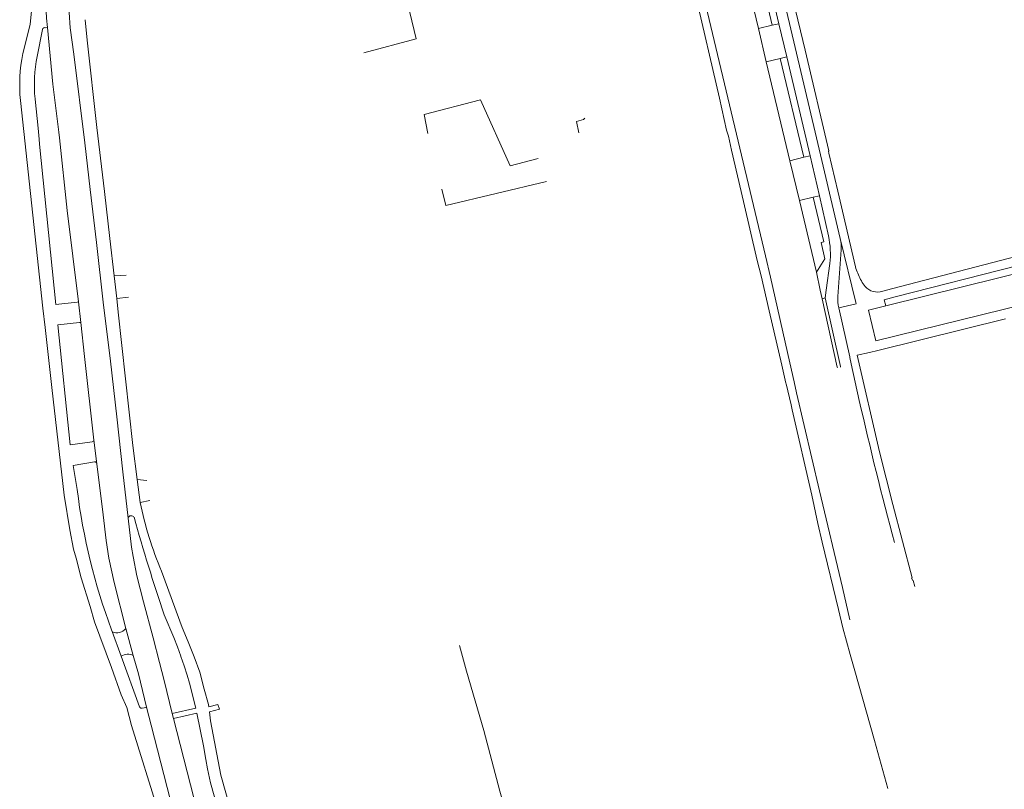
# Model space of a CAD drawing. Extents: x 145000 to 155000, y 457500 to 470000.
# Tile 363 of 548: x 147706 to 147907, y 466753 to 466911. Entities that reach past the tile are written whole.
import ezdxf

# ---------------------------------------------------------------- set-up
doc = ezdxf.new("R2010")
doc.units = 0
doc.header["$LTSCALE"] = 0.2
doc.header["$MEASUREMENT"] = 0
doc.layers.add('kant verharding', color=252, linetype='Continuous', lineweight=0)

msp = doc.modelspace()

# ---------------------------------------------------------------- linework, layer by layer
at = {"layer": 'kant verharding', "lineweight": 0}
for p, q in [((147859.34, 466909.39), (147854.6, 466929.26)), ((147860.65, 466909.71), (147856, 466929.6)), ((147851.75, 466928.59), (147856.5, 466908.71)), ((147859.34, 466909.39), (147856.5, 466908.71)), ((147860.65, 466909.71), (147859.34, 466909.39)), ((147862.3, 466902.92), (147860.65, 466909.71)), ((147709.14, 466903.04), (147710.21, 466908.53)), ((147711.25, 466908.9), (147710.88, 466908.87)), ((147856.5, 466908.71), (147858.11, 466901.95)), ((147860.97, 466902.61), (147862.3, 466902.92)), ((147867.05, 466882.72), (147862.3, 466902.92)), ((147860.97, 466902.61), (147858.11, 466901.95)), ((147858.11, 466901.95), (147862.92, 466881.72)), ((147865.78, 466882.41), (147860.97, 466902.61)), ((147865.78, 466882.41), (147862.92, 466881.72)), ((147862.92, 466881.72), (147864.87, 466873.6)), ((147867.05, 466882.72), (147865.78, 466882.41)), ((147868.99, 466874.55), (147867.05, 466882.72)), ((147867.71, 466874.27), (147864.87, 466873.6)), ((147864.87, 466873.6), (147868.36, 466858.95)), ((147868.99, 466874.55), (147867.71, 466874.27)), ((147870.82, 466866.34), (147868.99, 466874.55)), ((147876.44, 466852.72), (147873.24, 466865.84)), ((147883.67, 466855.52), (147920.07, 466865.03)), ((147873.41, 466863.52), (147872.71, 466853.98)), ((147870.37, 466855.29), (147871.12, 466860.69)), ((147868.36, 466858.95), (147869.16, 466855.28)), ((147909.6, 466860.33), (147884.46, 466853.89)), ((147905.92, 466857.84), (147909.99, 466858.86)), ((147724.85, 466858.17), (147727.3, 466858.34)), ((147725.39, 466853.56), (147724.85, 466858.17)), ((147882.52, 466852.08), (147905.92, 466857.84)), ((147869.16, 466855.28), (147869.55, 466853.52)), ((147870.15, 466853.68), (147870.37, 466855.29)), ((147878.31, 466856.05), (147878.12, 466856.28)), ((147883.67, 466855.52), (147881.9, 466855.08)), ((147717.29, 466852.84), (147717.55, 466852.87)), ((147718.04, 466848.66), (147717.55, 466852.87)), ((147725.39, 466853.56), (147727.8, 466853.83)), ((147870.15, 466853.68), (147869.55, 466853.52)), ((147869.55, 466853.52), (147872.62, 466839.55)), ((147873.25, 466839.68), (147870.15, 466853.68)), ((147906.53, 466851.31), (147913.28, 466852.98)), ((147872.92, 466851.66), (147875.17, 466841.62)), ((147879.01, 466851.21), (147882.52, 466852.08)), ((147880.52, 466844.89), (147879.01, 466851.21)), ((147906.53, 466851.31), (147880.52, 466844.89)), ((147717.78, 466848.63), (147718.04, 466848.66)), ((147880.92, 466842.97), (147907.02, 466849.43)), ((147872.62, 466839.55), (147872.66, 466839.41)), ((147873.28, 466839.55), (147873.25, 466839.68)), ((147875.48, 466840.22), (147877.11, 466832.76)), ((147721.33, 466819.79), (147720.7, 466824.65)), ((147730.2, 466811.92), (147729.58, 466816.6)), ((147729.58, 466816.6), (147731.57, 466816.37)), ((147730.2, 466811.92), (147732.14, 466812.3)), ((147738.75, 466786.38), (147734.51, 466797.83)), ((147737.08, 466784.28), (147735.08, 466788.95)), ((147724.49, 466785.5), (147724.34, 466785.9)), ((147726.32, 466780.48), (147724.49, 466785.5)), ((147728.76, 466780.65), (147727.23, 466786.14)), ((147730.07, 466770.15), (147726.32, 466780.48)), ((147744.2, 466770.14), (147746.08, 466770.64)), ((147746.08, 466770.64), (147746.38, 466769.66)), ((147731.39, 466770.02), (147730.6, 466769.84)), ((147731.49, 466770.06), (147731.39, 466770.02)), ((147736.74, 466768.76), (147737, 466767.73)), ((147746.38, 466769.66), (147744.33, 466769.1)), ((147880.22, 466763.23), (147882.97, 466753.45)), ((147751.78, 466729.37), (147744.52, 466754.59))]:
    msp.add_line(p, q, dxfattribs=at)
at = {"layer": 'kant verharding', "lineweight": 0, "flags": 128}
for points in [[(147711.25, 466908.9), (147711.04, 466910.82), (147710.91, 466913.78), (147711.02, 466915.86), (147714.38, 466949.24), (147715.64, 466962.84), (147718.08, 466986.54), (147718.85, 466994.98), (147718.64, 466996.38)], [(147775.9, 466903.79), (147786.6, 466906.61), (147782.66, 466922.83), (147781.27, 466928.9), (147780.48, 466931.15), (147778.97, 466935.95), (147778.84, 466936.7), (147778.94, 466940.78), (147779.4, 466943.56), (147779.88, 466945.99), (147780.78, 466949.55), (147782.47, 466955.87), (147784.37, 466960.11), (147785.06, 466961.42), (147786.44, 466963.73), (147789.29, 466968.2), (147798.19, 466981.05), (147800.14, 466984.42), (147800.86, 466986.07), (147801.25, 466987.18), (147801.64, 466988.56), (147802.03, 466990.41)], [(147844.03, 466991.33), (147845.55, 466983.05), (147868.1, 466887.54), (147873.24, 466865.84)], [(147846.36, 466987.58), (147846.72, 466985.52), (147847.76, 466980.68), (147848.86, 466975.96), (147849, 466975.97), (147852.77, 466960.1), (147853.43, 466957.03), (147858.34, 466936.69), (147859.69, 466930.83), (147866.04, 466904.33), (147870.9, 466883.73), (147870.81, 466883.67), (147870.89, 466883.26), (147872.75, 466875.47), (147876.34, 466860.04)], [(147714.99, 466979.24), (147712.29, 466953.34), (147708.81, 466920.61), (147707.71, 466909.53), (147706.19, 466903.61)], [(147718.01, 466938.79), (147715.98, 466918.29), (147715.79, 466916.94), (147715.66, 466913.88), (147715.65, 466911.98), (147715.85, 466908.88), (147716.63, 466903.5), (147718.85, 466885.35), (147719.94, 466875.84), (147721.29, 466864.99), (147722.65, 466852.81), (147724.11, 466840.78), (147725.43, 466829.4), (147726.66, 466818.12), (147727.75, 466808.72)], [(147862.15, 466836.16), (147862.11, 466836.3), (147861.28, 466839.95), (147858.69, 466851.03), (147857.04, 466858.18), (147856.24, 466861.36), (147853.46, 466873.36), (147851.01, 466883.86), (147850.38, 466886.75), (147850.01, 466887.99), (147848.54, 466894.51), (147843.58, 466915.94), (147842.71, 466919.26), (147842.51, 466919.92), (147842.41, 466920.16)], [(147863.79, 466836.55), (147862.9, 466840.41), (147858.95, 466857.92), (147857.97, 466862.28), (147844.99, 466916.66), (147844.16, 466919.98), (147844.08, 466920.27)], [(147722.88, 466875.41), (147722.69, 466877.16), (147721.34, 466888.47), (147719.36, 466906.35), (147718.96, 466910.53)], [(147713.68, 466886.39), (147713.56, 466887.54), (147712.32, 466897.37), (147711.25, 466908.9)], [(147705.71, 466894.04), (147710.27, 466851.62), (147710.8, 466847.62), (147712.11, 466835.37), (147714.68, 466813.41), (147715.78, 466806.31), (147716.55, 466802.38), (147717.09, 466800.51), (147718.14, 466796.48), (147719.96, 466790.66), (147720.83, 466787.52), (147724.35, 466778.2), (147726.33, 466772.61), (147727.43, 466770.01), (147728.43, 466766.34), (147733.92, 466748.63), (147735.03, 466744.26), (147736.96, 466735.48), (147739.25, 466726.74), (147741.1, 466719.22), (147743.1, 466711.32)], [(147709.52, 466886.09), (147709.32, 466888.34), (147708.7, 466894.32)], [(147811.49, 466882.2), (147805.76, 466880.7), (147799.69, 466894.18), (147788.18, 466891.13), (147788.97, 466887.28)], [(147821.01, 466890.44), (147820.74, 466890.16), (147819.34, 466889.75), (147819.78, 466887.44)], [(147717.29, 466852.84), (147712.94, 466852.36), (147709.6, 466885.11), (147709.52, 466886.09)], [(147717.55, 466852.87), (147715.24, 466871.56), (147713.68, 466886.39)], [(147813.21, 466877.46), (147792.65, 466872.58), (147791.81, 466875.89)], [(147724.85, 466858.17), (147723.95, 466865.85), (147722.88, 466875.41)], [(147867.71, 466874.27), (147869.88, 466865.13), (147869.3, 466865), (147870.1, 466861.7), (147868.36, 466858.95)], [(147729.58, 466816.6), (147728.65, 466823.56), (147725.71, 466850.75), (147725.39, 466853.56)], [(147872.92, 466851.66), (147876.5, 466852.47), (147876.44, 466852.72)], [(147882.52, 466852.08), (147882.21, 466853.28), (147884.46, 466853.89)], [(147717.78, 466848.63), (147713.37, 466848.17), (147715.89, 466823.68), (147720.37, 466824.25)], [(147720.7, 466824.65), (147718.82, 466841.74), (147718.04, 466848.66)], [(147876.67, 466841.99), (147879.19, 466842.54), (147880.92, 466842.97)], [(147875.17, 466841.62), (147875.19, 466841.53), (147875.48, 466840.22)], [(147888.45, 466794.75), (147888.14, 466795.96), (147888.03, 466795.94), (147887.8, 466796.46), (147887.95, 466796.48), (147884, 466811.46), (147881.25, 466822.26), (147876.67, 466841.99)], [(147875.19, 466787.92), (147873.68, 466794.49), (147869.02, 466814.25), (147864.31, 466834.29), (147863.79, 466836.55)], [(147880.22, 466763.23), (147876.23, 466777.5), (147875.24, 466780.8), (147873.79, 466786.31), (147872.88, 466790.06), (147869.55, 466803.8), (147868.67, 466807.58), (147867.44, 466813.41), (147863.38, 466830.85), (147863.22, 466831.81), (147862.15, 466836.16)], [(147717.31, 466814.53), (147716.51, 466819.48), (147720.86, 466820.21)], [(147727.23, 466786.14), (147724.86, 466795.55), (147723.77, 466800.53), (147723.25, 466804.13), (147722.59, 466809.4), (147721.33, 466819.79)], [(147734.11, 466779.2), (147732.81, 466784.24), (147730.84, 466791.61), (147729.52, 466796.91), (147728.75, 466800.83), (147728.44, 466802.78), (147727.75, 466808.72)], [(147743.29, 466773.74), (147742.37, 466777.19), (147741.2, 466780.34), (147739.97, 466783.43), (147738.75, 466786.38)], [(147738.5, 466780.45), (147738.49, 466780.46), (147737.81, 466782.38), (147737.08, 466784.28)], [(147795.45, 466782.67), (147796.89, 466777.45), (147800.37, 466765.28), (147803.68, 466752.89), (147807.48, 466739.4), (147810.64, 466729.21)], [(147731.49, 466770.06), (147729.81, 466776.86), (147728.76, 466780.65)], [(147736.74, 466768.76), (147741.53, 466769.85), (147740.23, 466774.98), (147739.77, 466776.59), (147739.15, 466778.53), (147738.5, 466780.45)], [(147736.74, 466768.76), (147735.07, 466775.49), (147734.11, 466779.2)], [(147744.2, 466770.14), (147744.14, 466770.6), (147743.29, 466773.74)], [(147731.49, 466770.06), (147732.4, 466766.39), (147738.98, 466740.95), (147742.17, 466728.11), (147745.05, 466716.79)], [(147737, 466767.73), (147741.73, 466768.87), (147742.43, 466765.53), (147743.09, 466762.18), (147743.58, 466759.36), (147743.94, 466757.47), (147744.52, 466754.59)], [(147746.65, 466756.15), (147744.56, 466767.3), (147744.33, 466769.1)], [(147737, 466767.73), (147743.94, 466740.68), (147745.68, 466734.19), (147747.34, 466728.24)], [(147756.89, 466720.46), (147751.93, 466737.67), (147746.65, 466756.15)]]:
    msp.add_lwpolyline(points, dxfattribs=at)
at = {"layer": 'kant verharding', "lineweight": 0, "extrusion": (0, 0, -1)}
for centre, radius, start, end in [((-147710.69, 466908.41), 0.491, 13.2452, 113.1476), ((-147739.18, 466897.17), 30.61, 354.6721, 11.0573), ((-147720.84, 466819.71), 0.498, 91.7538, 170.9742), ((-147840.85, 466829.72), 124.47, 339.3892, 352.9918), ((-147806.62, 466827.59), 78.01, 337.571, 348.4076), ((-148096.66, 466911.64), 381.82, 341.2576, 344.3862), ((-147730.51, 466770.31), 0.475, 260.0144, 340.3101)]:
    msp.add_arc(centre, radius, start, end, dxfattribs=at)
at = {"layer": 'kant verharding', "lineweight": 0}
for centre, radius, start, end in [((147739.2, 466897.16), 33.64, 168.9465, 185.3227), ((147853.08, 466862.55), 18.14, 354.1214, 12.0607), ((147864.47, 466864.02), 8.96, 356.8114, 11.7252), ((147888.33, 466863.4), 12.45, 195.6446, 208.5221), ((147888.33, 466863.4), 12.45, 208.5175, 214.8875), ((147880.78, 466858.08), 3.2, 219.4673, 290.525), ((147883.68, 466853.77), 10.97, 178.9081, 191.1207), ((148690.93, 467018.59), 834.77, 192.86254, 194.9186), ((147720.3, 466824.65), 0.408, 279.916, 359.4051), ((147728.36, 466808.56), 0.636, 28.5805, 165.7775), ((147725.48, 466787.45), 2.19, 243.1261, 323.2477), ((147727.68, 466778.55), 2.36, 62.7053, 125.2125)]:
    msp.add_arc(centre, radius, start, end, dxfattribs=at)

doc.saveas('drawing.dxf')
